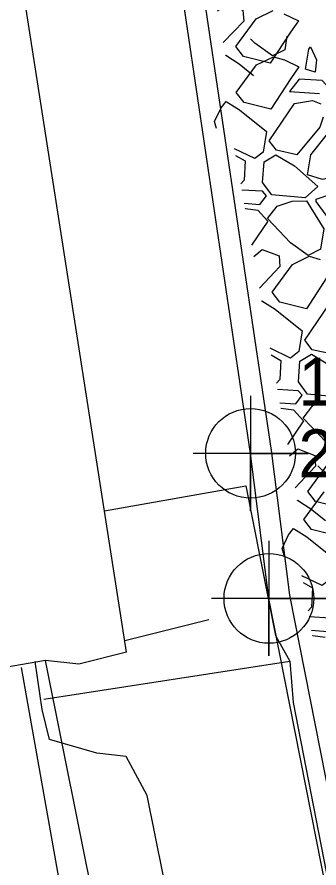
# Model space of a CAD drawing. Extents: x 3040896 to 3051146, y 687568 to 732976.
# Drawn here: x 3044010.28 to 3044026.06, y 722074.21 to 722118.68 of the extents above; entities that cross this region are included whole.
import ezdxf

# ---------------------------------------------------------------- set-up
doc = ezdxf.new("R2010")
doc.units = 0
for name, color, linetype in [('Default', 7, 'Continuous'), ('Exist Building Deck Patio Cogo Point CELL', 7, 'Continuous'), ('Exist Guardrail', 7, 'Continuous'), ('Exist Horizontal Alignment', 7, 'Continuous'), ('Exist Right of Way Line', 7, 'Continuous'), ('Exist Roads EOP', 7, 'Continuous'), ('Exist Roads EOT', 7, 'Continuous'), ('Exist Structure Major Bridge WW', 7, 'Continuous'), ('Exist Structure Major Bridge WW Cogo Elevation', 7, 'Continuous'), ('Exist Structure Major Bridge WW Cogo Number', 7, 'Continuous'), ('Exist Structure Major Bridge WW Cogo Point CELL', 7, 'Continuous'), ('Exist Structure Major Deck Tunnel Box Culvert', 7, 'Continuous'), ('Exist Structure Minor Head and End Wall', 7, 'Continuous')]:
    doc.layers.add(name, color=color, linetype=linetype)

# ---------------------------------------------------------------- blocks, each defined once
blk = doc.blocks.new('EXIST BUILDING DECK PATIO COGO POINT')
at = {"layer": 'Exist Building Deck Patio Cogo Point CELL'}
blk.add_lwpolyline([(0, 0.06), (0, -0.06), (0, 0), (0.06, 0), (-0.06, 0)], dxfattribs=at)
blk.add_circle((0, 0), 0.04688, dxfattribs=at)

msp = doc.modelspace()

# ---------------------------------------------------------------- linework, layer by layer
at = {"layer": 'Default'}
for p, q in [((3044022.776, 722118.581), (3044023.66, 722119.012)), ((3044024.227, 722118.84), (3044024.988, 722118.48)), ((3044022.129, 722118.465), (3044021.054, 722117.34)), ((3044025.621, 722117.119), (3044025.937, 722116.449)), ((3044021.174, 722116.663), (3044021.186, 722116.678)), ((3044022.802, 722116.174), (3044023.685, 722116.606)), ((3044023.685, 722116.606), (3044024.253, 722116.433)), ((3044024.253, 722116.433), (3044025.014, 722116.073)), ((3044025.937, 722116.449), (3044025.858, 722115.794)), ((3044025.858, 722115.794), (3044025.347, 722115.947)), ((3044024.522, 722114.79), (3044026.086, 722114.675)), ((3044020.943, 722113.932), (3044021.212, 722114.272)), ((3044021.703, 722111.445), (3044022.203, 722111.156)), ((3044025.345, 722109.226), (3044023.596, 722109.391)), ((3044026.003, 722109.821), (3044025.345, 722109.226)), ((3044025.913, 722109.159), (3044026.731, 722109.432)), ((3044023.877, 722108.795), (3044024.662, 722109.062)), ((3044024.662, 722109.062), (3044025.41, 722109.069)), ((3044022.202, 722108.657), (3044022.221, 722108.667)), ((3044022.221, 722108.667), (3044022.863, 722108.579)), ((3044024.667, 722105.748), (3044025.55, 722106.18)), ((3044025.55, 722106.18), (3044026.118, 722106.008)), ((3044024.02, 722105.632), (3044022.944, 722104.507)), ((3044023.065, 722103.831), (3044023.077, 722103.846)), ((3044023.568, 722101.02), (3044024.068, 722100.731)), ((3044027.21, 722098.8), (3044025.461, 722098.965)), ((3044025.742, 722098.369), (3044026.527, 722098.636)), ((3044024.067, 722098.232), (3044024.086, 722098.241)), ((3044024.086, 722098.241), (3044024.728, 722098.154)), ((3044025.885, 722095.206), (3044024.809, 722094.081)), ((3044024.93, 722093.405), (3044024.942, 722093.42)), ((3044024.467, 722091.616), (3044024.736, 722091.956)), ((3044025.227, 722089.13), (3044025.727, 722088.841)), ((3044025.725, 722086.342), (3044025.745, 722086.351)), ((3044025.745, 722086.351), (3044026.387, 722086.264))]:
    msp.add_line(p, q, dxfattribs=at)
for points in [[(3044020.757, 722118.997), (3044021.207, 722119.37), (3044022.083, 722119.029), (3044022.129, 722118.465)], [(3044024.988, 722118.48), (3044024.567, 722117.879), (3044023.512, 722116.267), (3044022.122, 722116.613), (3044021.716, 722117.139), (3044022.776, 722118.581)], [(3044023.633, 722116.648), (3044022.71, 722117.307), (3044022.482, 722117.545)], [(3044024.384, 722117.671), (3044024.27, 722116.968), (3044023.633, 722116.648)], [(3044025.347, 722115.947), (3044025.522, 722116.991), (3044025.621, 722117.119)], [(3044021.186, 722116.678), (3044021.881, 722116.239), (3044022.643, 722115.625)], [(3044025.014, 722116.073), (3044024.593, 722115.472), (3044023.537, 722113.86), (3044022.148, 722114.206), (3044021.741, 722114.732), (3044022.802, 722116.174)], [(3044026.434, 722115.132), (3044026.222, 722115.362), (3044025.021, 722115.434), (3044024.522, 722114.79)], [(3044026.28, 722113.439), (3044026.098, 722112.914), (3044024.907, 722111.477), (3044023.835, 722111.717), (3044023.456, 722112.208), (3044024.78, 722114.16), (3044025.724, 722114.314), (3044026.153, 722114.148)], [(3044020.708, 722112.852), (3044020.604, 722113.225), (3044020.943, 722113.932)], [(3044021.212, 722114.272), (3044021.906, 722113.832), (3044023.313, 722112.698), (3044023.14, 722111.624), (3044022.7, 722111.277), (3044021.641, 722111.791)], [(3044025.465, 722110.428), (3044025.641, 722111.472), (3044026.445, 722112.512)], [(3044023.596, 722109.391), (3044023.116, 722110.035), (3044023.194, 722111.116), (3044023.803, 722111.482), (3044024.783, 722110.896), (3044026.003, 722109.821)], [(3044022.203, 722111.156), (3044022.147, 722110.16), (3044021.968, 722109.964)], [(3044026.835, 722110.336), (3044026.247, 722110.195), (3044025.465, 722110.428)], [(3044022.15, 722108.946), (3044022.977, 722108.886), (3044023.324, 722109.342), (3044023.113, 722109.573), (3044022.026, 722109.638)], [(3044025.41, 722109.069), (3044026.309, 722107.617), (3044026.136, 722106.542), (3044025.498, 722106.222)], [(3044027.383, 722107.269), (3044027.26, 722107.21), (3044025.904, 722109.029), (3044025.913, 722109.159)], [(3044022.863, 722108.579), (3044023.394, 722108.002), (3044022.542, 722106.757)], [(3044025.498, 722106.222), (3044024.575, 722106.881), (3044023.363, 722108.145), (3044023.877, 722108.795)], [(3044022.648, 722106.164), (3044023.098, 722106.537), (3044023.973, 722106.196), (3044024.02, 722105.632)], [(3044026.879, 722105.647), (3044026.458, 722105.046), (3044025.402, 722103.434), (3044024.013, 722103.781), (3044023.606, 722104.307), (3044024.667, 722105.748)], [(3044023.077, 722103.846), (3044023.771, 722103.406), (3044025.178, 722102.273), (3044025.005, 722101.198), (3044024.566, 722100.851), (3044023.506, 722101.366)], [(3044028.145, 722103.013), (3044027.963, 722102.488), (3044026.772, 722101.051), (3044025.7, 722101.292), (3044025.321, 722101.783), (3044026.645, 722103.734), (3044027.589, 722103.888), (3044028.018, 722103.723)], [(3044025.461, 722098.965), (3044024.981, 722099.609), (3044025.059, 722100.69), (3044025.668, 722101.056), (3044026.648, 722100.47), (3044027.868, 722099.396)], [(3044024.068, 722100.731), (3044024.012, 722099.735), (3044023.833, 722099.538)], [(3044024.015, 722098.521), (3044024.842, 722098.46), (3044025.189, 722098.916), (3044024.978, 722099.147), (3044023.891, 722099.212)], [(3044027.363, 722095.796), (3044026.44, 722096.455), (3044025.228, 722097.719), (3044025.742, 722098.369)], [(3044024.728, 722098.154), (3044025.259, 722097.576), (3044024.407, 722096.331)], [(3044024.513, 722095.739), (3044024.963, 722096.111), (3044025.838, 722095.77), (3044025.885, 722095.206)], [(3044028.744, 722095.222), (3044028.323, 722094.62), (3044027.267, 722093.008), (3044025.878, 722093.355), (3044025.471, 722093.881), (3044026.532, 722095.322)], [(3044027.157, 722094.332), (3044026.234, 722094.991), (3044026.006, 722095.229)], [(3044028.538, 722093.758), (3044028.117, 722093.156), (3044027.061, 722091.544), (3044025.672, 722091.891), (3044025.265, 722092.417), (3044026.326, 722093.858)], [(3044024.942, 722093.42), (3044025.636, 722092.98), (3044026.398, 722092.366)], [(3044024.232, 722090.537), (3044024.128, 722090.91), (3044024.467, 722091.616)], [(3044024.736, 722091.956), (3044025.43, 722091.516), (3044026.837, 722090.383), (3044026.664, 722089.309), (3044026.224, 722088.961), (3044025.165, 722089.476)], [(3044025.727, 722088.841), (3044025.67, 722087.845), (3044025.492, 722087.649)], [(3044025.674, 722086.631), (3044026.501, 722086.57), (3044026.848, 722087.027), (3044026.637, 722087.257), (3044025.55, 722087.323)]]:
    msp.add_lwpolyline(points, dxfattribs=at)
at = {"layer": 'Exist Guardrail'}
msp.add_lwpolyline([(3044011.748, 722085.045), (3044015.28, 722067.518), (3044017.669, 722055.01), (3044022.008, 722036.647), (3044028.228, 722012.155), (3044034.351, 721988.619), (3044041.134, 721963.873), (3044049.124, 721934.352), (3044052.633, 721922.036)], dxfattribs=at)
at = {"layer": 'Exist Horizontal Alignment'}
for centre, radius, start, end in [((3047143.478, 722946.481), 3274.364, 179.827486, 209.692497), ((3045383.017, 722302.494), 1400.136, 189.234207, 200.154015)]:
    msp.add_arc(centre, radius, start, end, dxfattribs=at)
at = {"layer": 'Exist Right of Way Line'}
for radius in [3324.364, 3224.364]:
    msp.add_arc((3047143.478, 722946.481), radius, 179.827486, 209.692497, dxfattribs=at)
at = {"layer": 'Exist Roads EOP'}
for points in [[(3044011.591, 722082.485), (3044011.233, 722084.991)], [(3044051.911, 721923.331), (3044045.336, 721949.312), (3044039.104, 721974.773), (3044033.254, 721998.242), (3044028.383, 722021.757), (3044023.448, 722047.759), (3044018.764, 722069.622), (3044017.084, 722077.997), (3044015.981, 722080.032), (3044014.458, 722080.198), (3044011.973, 722080.922), (3044011.591, 722082.485)]]:
    msp.add_lwpolyline(points, dxfattribs=at)
at = {"layer": 'Exist Roads EOT'}
msp.add_lwpolyline([(3044010.495, 722084.692), (3044016.122, 722053.003), (3044022.73, 722022.515), (3044028.982, 721996.059), (3044034.757, 721972.178), (3044041.319, 721946.86), (3044048.775, 721920.017)], dxfattribs=at)
at = {"layer": 'Exist Structure Major Bridge WW'}
for points in [[(3044056.791, 721935.353), (3044041.622, 722001.896), (3044024.531, 722088.471), (3044023.577, 722096.026), (3044016.051, 722146.768)], [(3044055.712, 721935.139), (3044040.546, 722001.667), (3044023.444, 722088.295), (3044022.487, 722095.876), (3044014.963, 722146.607)], [(3044014.854, 722092.866), (3044022.243, 722094.179)], [(3044020.305, 722087.183), (3044015.915, 722086.085)], [(3044011.772, 722085.05), (3044000.029, 722083.004), (3043987.414, 722080.767)], [(3044011.688, 722083.024), (3044024.531, 722085.007)]]:
    msp.add_lwpolyline(points, dxfattribs=at)
at = {"layer": 'Exist Structure Major Deck Tunnel Box Culvert'}
for points in [[(3044016.01, 722085.477), (3044009.019, 722130.145), (3044002.809, 722169.268), (3043997.27, 722201.953), (3043990.84, 722242.212), (3043979.794, 722310.77)], [(3044016.01, 722085.477), (3044013.513, 722084.861)], [(3044013.513, 722084.861), (3044011.772, 722085.05)]]:
    msp.add_lwpolyline(points, dxfattribs=at)
at = {"layer": 'Exist Structure Minor Head and End Wall'}
msp.add_lwpolyline([(3044022.243, 722094.179), (3044023.783, 722086.353), (3044024.531, 722085.007), (3044024.707, 722082.846), (3044035.478, 722027.61), (3044045.3, 721981.551), (3044051.786, 721954.634)], dxfattribs=at)
msp.add_lwpolyline([(3044022.243, 722094.179), (3044023.783, 722086.353), (3044024.531, 722085.007), (3044024.707, 722082.846), (3044035.478, 722027.61), (3044045.3, 721981.551), (3044051.786, 721954.634)], dxfattribs=at)

# ---------------------------------------------------------------- block references
at = {"layer": 'Exist Structure Major Bridge WW Cogo Point CELL', "xscale": 50, "yscale": 50}
for p in [(3044022.487, 722095.876), (3044023.444, 722088.295)]:
    msp.add_blockref('EXIST BUILDING DECK PATIO COGO POINT', p, dxfattribs=at)

# ---------------------------------------------------------------- texts
at = {"layer": 'Exist Structure Major Bridge WW Cogo Elevation'}
msp.add_text('2.03', height=2.5, dxfattribs=at).set_placement((3044024.987, 722094.626))
at = {"layer": 'Exist Structure Major Bridge WW Cogo Number'}
msp.add_text('103', height=2.5, dxfattribs=at).set_placement((3044024.987, 722098.376))

doc.saveas('drawing.dxf')
